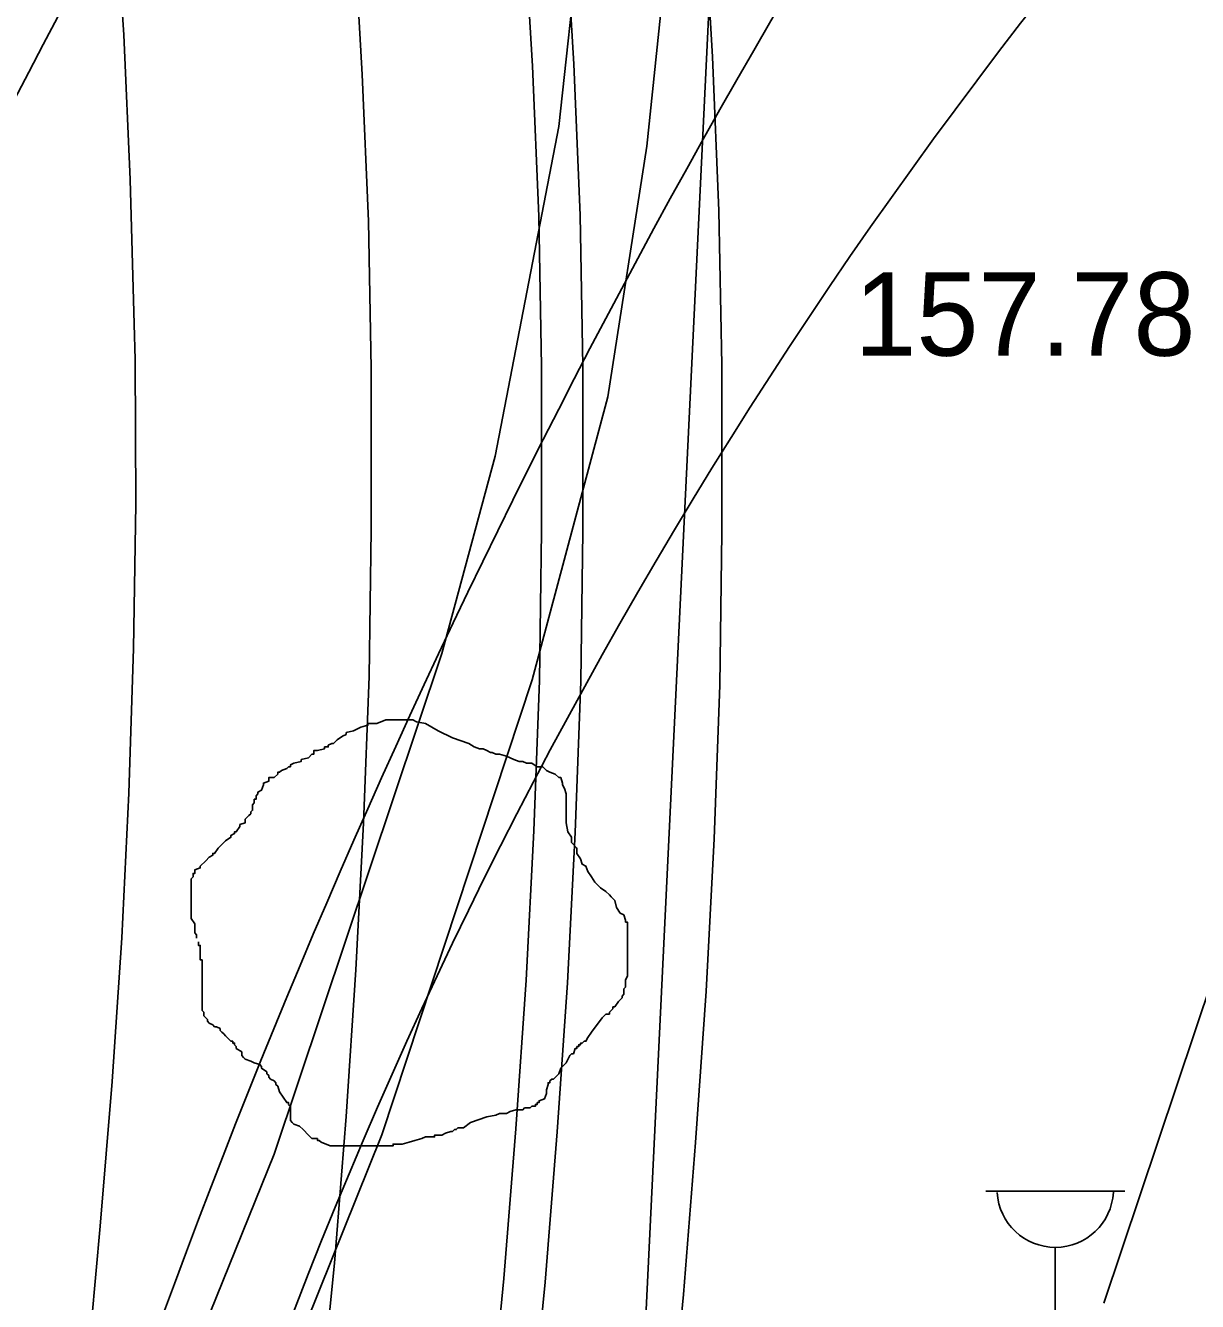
# Model space of a CAD drawing. Extents: x 419101 to 420177, y 4451541 to 4452254.
# Drawn here: x 420009.33 to 420026.2, y 4451762.63 to 4451780.99 of the extents above; entities that cross this region are included whole.
import ezdxf

# ---------------------------------------------------------------- set-up
doc = ezdxf.new("R2010")
doc.units = 0
for name, color, linetype in [('1_PLAN_ONAMA_SINIRI', 7, 'Continuous'), ('3_HALİHAZIR', 7, 'Continuous'), ('Level 3', 7, 'Continuous'), ('Level 53', 7, 'Continuous'), ('Level 60', 7, 'Continuous'), ('Level 62', 7, 'Continuous')]:
    doc.layers.add(name, color=color, linetype=linetype)

msp = doc.modelspace()

# ---------------------------------------------------------------- linework, layer by layer
at = {"layer": '1_PLAN_ONAMA_SINIRI'}
msp.add_lwpolyline([(420014.935, 4451806.635), (420015.517, 4451804.509), (420016.06, 4451802.37), (420016.561, 4451800.211), (420017.021, 4451798.054), (420017.44, 4451795.886), (420017.819, 4451793.708), (420018.156, 4451791.53), (420018.453, 4451789.341), (420018.708, 4451787.143), (420018.924, 4451784.94), (420019.087, 4451782.741), (420019.22, 4451780.539), (420019.312, 4451778.325), (420019.353, 4451776.111), (420019.353, 4451775.877), (420019.353, 4451773.699), (420019.322, 4451771.501), (420019.241, 4451769.293), (420019.128, 4451767.1), (420018.976, 4451764.924), (420018.803, 4451762.736), (420018.589, 4451760.564)], dxfattribs=at)
at = {"layer": '3_HALİHAZIR'}
for p, q in [((420023.152, 4451764.22), (420025.152, 4451764.22)), ((420024.152, 4451759.22), (420024.152, 4451763.413))]:
    msp.add_line(p, q, dxfattribs=at)
for points in [[(420016.621, 4451771.58), (420017.713, 4451775.648), (420018.274, 4451779.257), (420018.774, 4451784.04), (420018.881, 4451787.645), (420018.799, 4451790.462), (420018.477, 4451793.556), (420018.005, 4451796.211), (420017.242, 4451799.526), (420016.183, 4451802.812), (420014.806, 4451806.416)], [(420013.575, 4451805.794), (420014.974, 4451802.119), (420016.247, 4451797.83), (420016.818, 4451795.405), (420017.192, 4451793.19), (420017.398, 4451790.982), (420017.492, 4451785.849), (420017.3, 4451782.229), (420017.008, 4451779.537), (420016.089, 4451774.795), (420015.321, 4451771.955), (420012.91, 4451764.752), (420009.497, 4451756.317)], [(419999.341, 4451748.059), (420001.297, 4451748.021), (420002.65, 4451748.219), (420003.691, 4451748.479), (420005.005, 4451748.984), (420006.332, 4451749.779), (420007.652, 4451750.851), (420008.722, 4451752.099), (420009.536, 4451753.287), (420011.373, 4451757.365), (420014.459, 4451765.031), (420016.621, 4451771.58)], [(420032.799, 4451758.89), (420030.409, 4451763.584), (420028.597, 4451766.992), (420027.875, 4451768.093), (420027.712, 4451768.226), (420027.515, 4451768.324), (420027.26, 4451768.387), (420027.089, 4451768.422), (420026.956, 4451768.381), (420026.844, 4451768.283), (420026.691, 4451768.097), (420026.685, 4451768.074), (420024.85, 4451762.608)]]:
    msp.add_lwpolyline(points, dxfattribs=at)
msp.add_arc((420024.152, 4451764.25), 0.837, 183.298, 356.9072, dxfattribs=at)
at = {"layer": 'Level 3'}
for points in [[(420014.051, 4451770.846), (420014.155, 4451770.898), (420014.258, 4451770.924), (420014.258, 4451770.95), (420014.284, 4451770.95), (420014.31, 4451770.95), (420014.388, 4451770.95), (420014.518, 4451771.002), (420014.622, 4451771.002), (420014.699, 4451771.002), (420014.751, 4451771.002), (420014.829, 4451771.002), (420014.881, 4451771.002), (420014.907, 4451771.002), (420014.959, 4451770.976), (420015.089, 4451770.95), (420015.27, 4451770.846), (420015.478, 4451770.742), (420015.711, 4451770.664), (420015.789, 4451770.612), (420015.867, 4451770.586), (420015.919, 4451770.586), (420015.971, 4451770.56), (420016.022, 4451770.534), (420016.048, 4451770.534), (420016.1, 4451770.508), (420016.152, 4451770.508), (420016.256, 4451770.482), (420016.36, 4451770.43), (420016.437, 4451770.404), (420016.489, 4451770.404), (420016.541, 4451770.378), (420016.593, 4451770.378), (420016.619, 4451770.378), (420016.697, 4451770.327), (420016.775, 4451770.327), (420016.827, 4451770.275), (420016.878, 4451770.249), (420016.956, 4451770.223), (420017.008, 4451770.171), (420017.034, 4451770.171), (420017.06, 4451770.093), (420017.06, 4451770.067), (420017.086, 4451770.015), (420017.112, 4451769.937), (420017.112, 4451769.911), (420017.112, 4451769.833), (420017.112, 4451769.781), (420017.112, 4451769.703), (420017.112, 4451769.677), (420017.112, 4451769.599), (420017.112, 4451769.522), (420017.138, 4451769.392), (420017.19, 4451769.314), (420017.19, 4451769.236), (420017.268, 4451769.158), (420017.268, 4451769.08), (420017.319, 4451769.002), (420017.345, 4451768.924), (420017.397, 4451768.898), (420017.423, 4451768.82), (420017.475, 4451768.742), (420017.527, 4451768.665), (420017.605, 4451768.587), (420017.683, 4451768.535), (420017.734, 4451768.483), (420017.76, 4451768.457), (420017.812, 4451768.405), (420017.838, 4451768.301), (420017.89, 4451768.223), (420017.942, 4451768.197), (420017.968, 4451768.119), (420017.968, 4451768.093), (420017.994, 4451768.093), (420017.994, 4451768.067), (420017.994, 4451768.041), (420017.994, 4451767.989), (420017.994, 4451767.886), (420017.994, 4451767.834), (420017.994, 4451767.756), (420017.994, 4451767.678), (420017.994, 4451767.6), (420017.994, 4451767.522), (420017.994, 4451767.444), (420017.994, 4451767.392), (420017.994, 4451767.314), (420017.968, 4451767.262), (420017.968, 4451767.158), (420017.942, 4451767.132), (420017.942, 4451767.055), (420017.916, 4451767.029), (420017.916, 4451767.003), (420017.864, 4451766.951), (420017.812, 4451766.873), (420017.786, 4451766.873), (420017.786, 4451766.847), (420017.76, 4451766.821), (420017.734, 4451766.795), (420017.734, 4451766.769), (420017.709, 4451766.769), (420017.683, 4451766.769)], [(420011.794, 4451767.86), (420011.794, 4451767.886), (420011.794, 4451767.911), (420011.768, 4451767.937), (420011.768, 4451767.963), (420011.768, 4451767.989), (420011.768, 4451768.015), (420011.768, 4451768.041), (420011.768, 4451768.067), (420011.716, 4451768.145), (420011.716, 4451768.223), (420011.716, 4451768.249), (420011.716, 4451768.327), (420011.716, 4451768.405), (420011.716, 4451768.431), (420011.716, 4451768.457), (420011.716, 4451768.483), (420011.716, 4451768.509), (420011.716, 4451768.535), (420011.716, 4451768.561), (420011.716, 4451768.587), (420011.716, 4451768.613), (420011.716, 4451768.639), (420011.716, 4451768.717), (420011.742, 4451768.742), (420011.742, 4451768.768), (420011.742, 4451768.794), (420011.768, 4451768.794), (420011.768, 4451768.82), (420011.768, 4451768.846), (420011.846, 4451768.872), (420011.846, 4451768.898), (420011.924, 4451768.976), (420011.976, 4451769.028), (420012.027, 4451769.054), (420012.027, 4451769.08), (420012.053, 4451769.08), (420012.105, 4451769.158), (420012.157, 4451769.21), (420012.209, 4451769.262), (420012.287, 4451769.314), (420012.287, 4451769.34), (420012.339, 4451769.366), (420012.339, 4451769.392), (420012.365, 4451769.392), (420012.417, 4451769.47), (420012.417, 4451769.496), (420012.494, 4451769.522), (420012.494, 4451769.547), (420012.494, 4451769.573), (420012.546, 4451769.625), (420012.572, 4451769.651), (420012.572, 4451769.677), (420012.598, 4451769.703), (420012.598, 4451769.729), (420012.598, 4451769.755), (420012.598, 4451769.781), (420012.624, 4451769.807), (420012.624, 4451769.833), (420012.624, 4451769.859), (420012.65, 4451769.859), (420012.65, 4451769.885), (420012.65, 4451769.911), (420012.676, 4451769.937), (420012.676, 4451769.963), (420012.728, 4451769.989), (420012.754, 4451770.067), (420012.754, 4451770.093), (420012.832, 4451770.119), (420012.832, 4451770.145), (420012.832, 4451770.171), (420012.909, 4451770.171), (420012.961, 4451770.223), (420012.961, 4451770.249), (420012.987, 4451770.249), (420013.013, 4451770.275), (420013.091, 4451770.301), (420013.117, 4451770.327), (420013.143, 4451770.327), (420013.143, 4451770.353), (420013.195, 4451770.378), (420013.299, 4451770.404), (420013.299, 4451770.43), (420013.402, 4451770.456), (420013.454, 4451770.508), (420013.48, 4451770.508), (420013.48, 4451770.534), (420013.48, 4451770.56), (420013.532, 4451770.56), (420013.636, 4451770.586), (420013.636, 4451770.612), (420013.662, 4451770.612), (420013.688, 4451770.612), (420013.688, 4451770.638), (420013.74, 4451770.664), (420013.766, 4451770.664), (420013.817, 4451770.716), (420013.895, 4451770.768), (420013.947, 4451770.794), (420013.947, 4451770.82), (420014.051, 4451770.846)], [(420013.74, 4451764.873), (420013.714, 4451764.873), (420013.584, 4451764.925), (420013.558, 4451764.951), (420013.532, 4451764.951), (420013.532, 4451764.977), (420013.454, 4451764.977), (420013.402, 4451765.029), (420013.325, 4451765.107), (420013.273, 4451765.159), (420013.195, 4451765.185), (420013.169, 4451765.211), (420013.143, 4451765.237), (420013.143, 4451765.263), (420013.143, 4451765.341), (420013.143, 4451765.419), (420013.143, 4451765.444), (420013.117, 4451765.47), (420013.117, 4451765.496), (420013.091, 4451765.496), (420013.039, 4451765.574), (420012.987, 4451765.652), (420012.961, 4451765.73), (420012.935, 4451765.756), (420012.935, 4451765.782), (420012.909, 4451765.808), (420012.858, 4451765.834), (420012.832, 4451765.86), (420012.832, 4451765.886), (420012.806, 4451765.912), (420012.806, 4451765.938), (420012.728, 4451765.99), (420012.728, 4451766.016), (420012.702, 4451766.042), (420012.624, 4451766.068), (420012.572, 4451766.094), (420012.494, 4451766.12), (420012.468, 4451766.146), (420012.443, 4451766.172), (420012.443, 4451766.198), (420012.443, 4451766.224), (420012.365, 4451766.275), (420012.365, 4451766.301), (420012.339, 4451766.327), (420012.339, 4451766.353), (420012.313, 4451766.353), (420012.313, 4451766.379), (420012.287, 4451766.379), (420012.261, 4451766.405), (420012.235, 4451766.431), (420012.209, 4451766.457), (420012.183, 4451766.483), (420012.157, 4451766.509), (420012.131, 4451766.535), (420012.131, 4451766.561), (420012.079, 4451766.587), (420012.053, 4451766.587), (420012.027, 4451766.613), (420011.976, 4451766.639), (420011.95, 4451766.665), (420011.95, 4451766.691), (420011.924, 4451766.717), (420011.898, 4451766.743), (420011.898, 4451766.769), (420011.898, 4451766.795), (420011.872, 4451766.821), (420011.872, 4451766.847), (420011.872, 4451766.873), (420011.872, 4451766.951), (420011.872, 4451767.003), (420011.872, 4451767.029), (420011.872, 4451767.055), (420011.872, 4451767.08), (420011.872, 4451767.106), (420011.872, 4451767.132), (420011.872, 4451767.158), (420011.872, 4451767.184), (420011.872, 4451767.21), (420011.872, 4451767.236), (420011.872, 4451767.262), (420011.872, 4451767.288), (420011.872, 4451767.314), (420011.872, 4451767.34), (420011.872, 4451767.366), (420011.872, 4451767.392), (420011.872, 4451767.418), (420011.872, 4451767.496), (420011.872, 4451767.522), (420011.872, 4451767.548), (420011.846, 4451767.548), (420011.846, 4451767.574), (420011.846, 4451767.6), (420011.846, 4451767.626), (420011.846, 4451767.652), (420011.846, 4451767.678), (420011.846, 4451767.704), (420011.846, 4451767.73), (420011.846, 4451767.756), (420011.82, 4451767.756), (420011.82, 4451767.782), (420011.82, 4451767.808)], [(420017.683, 4451766.769), (420017.631, 4451766.717), (420017.475, 4451766.509), (420017.423, 4451766.431), (420017.397, 4451766.379), (420017.371, 4451766.379), (420017.345, 4451766.353), (420017.319, 4451766.353), (420017.319, 4451766.327), (420017.293, 4451766.327), (420017.293, 4451766.301), (420017.268, 4451766.301), (420017.268, 4451766.275), (420017.242, 4451766.275), (420017.216, 4451766.198), (420017.19, 4451766.198), (420017.164, 4451766.172), (420017.112, 4451766.068), (420017.034, 4451765.99), (420017.008, 4451765.912), (420016.93, 4451765.834), (420016.904, 4451765.834), (420016.878, 4451765.808), (420016.878, 4451765.782), (420016.852, 4451765.782), (420016.852, 4451765.756), (420016.827, 4451765.678), (420016.827, 4451765.626), (420016.801, 4451765.548), (420016.723, 4451765.522), (420016.723, 4451765.496), (420016.697, 4451765.496), (420016.697, 4451765.47), (420016.671, 4451765.47), (420016.671, 4451765.444), (420016.645, 4451765.444), (420016.619, 4451765.444), (420016.593, 4451765.419), (420016.567, 4451765.419), (420016.541, 4451765.419), (420016.515, 4451765.419), (420016.489, 4451765.393), (420016.463, 4451765.393), (420016.437, 4451765.393), (420016.411, 4451765.393), (420016.386, 4451765.393), (420016.308, 4451765.367), (420016.256, 4451765.341), (420016.178, 4451765.341), (420016.152, 4451765.341), (420016.1, 4451765.315), (420015.971, 4451765.289), (420015.737, 4451765.211), (420015.633, 4451765.133), (420015.555, 4451765.133), (420015.53, 4451765.107), (420015.504, 4451765.107), (420015.478, 4451765.081), (420015.452, 4451765.081), (420015.374, 4451765.055), (420015.322, 4451765.029), (420015.296, 4451765.029), (420015.27, 4451765.029), (420015.244, 4451765.029), (420015.218, 4451765.029), (420015.218, 4451765.003), (420015.192, 4451765.003), (420015.166, 4451765.003), (420015.089, 4451765.003), (420015.037, 4451764.977), (420014.933, 4451764.951), (420014.855, 4451764.925), (420014.751, 4451764.899), (420014.699, 4451764.899), (420014.673, 4451764.899), (420014.648, 4451764.899), (420014.622, 4451764.899), (420014.622, 4451764.873), (420014.596, 4451764.873), (420014.57, 4451764.873), (420014.544, 4451764.873), (420014.518, 4451764.873), (420014.492, 4451764.873), (420014.466, 4451764.873), (420014.44, 4451764.873), (420014.414, 4451764.873), (420014.388, 4451764.873), (420014.31, 4451764.873), (420014.258, 4451764.873), (420014.181, 4451764.873), (420014.129, 4451764.873), (420014.103, 4451764.873), (420014.077, 4451764.873), (420014.025, 4451764.873), (420013.947, 4451764.873), (420013.921, 4451764.873), (420013.869, 4451764.873), (420013.843, 4451764.873), (420013.791, 4451764.873), (420013.766, 4451764.873), (420013.74, 4451764.873)]]:
    msp.add_lwpolyline(points, dxfattribs=at)
at = {"layer": 'Level 53'}
for points in [[(420009.477, 4451807.287), (420010.077, 4451805.267), (420010.637, 4451803.227), (420011.157, 4451801.177), (420011.637, 4451799.117), (420012.077, 4451797.047), (420012.477, 4451794.977), (420012.837, 4451792.887), (420013.157, 4451790.797), (420013.447, 4451788.707), (420013.687, 4451786.607), (420013.887, 4451784.507), (420014.057, 4451782.397), (420014.177, 4451780.287), (420014.267, 4451778.177), (420014.307, 4451776.057), (420014.307, 4451775.857), (420014.307, 4451773.737), (420014.277, 4451771.627), (420014.197, 4451769.517), (420014.087, 4451767.407), (420013.947, 4451765.297), (420013.777, 4451763.186), (420013.567, 4451761.086)], [(420013.01, 4451806.089), (420013.583, 4451803.999), (420014.115, 4451801.897), (420014.608, 4451799.776), (420015.06, 4451797.656), (420015.472, 4451795.524), (420015.844, 4451793.384), (420016.176, 4451791.243), (420016.468, 4451789.091), (420016.719, 4451786.93), (420016.93, 4451784.768), (420017.091, 4451782.607), (420017.221, 4451780.437), (420017.312, 4451778.265), (420017.352, 4451776.093), (420017.352, 4451775.877), (420017.352, 4451773.713), (420017.322, 4451771.552), (420017.242, 4451769.381), (420017.131, 4451767.221), (420016.981, 4451765.073), (420016.81, 4451762.913), (420016.599, 4451760.774)], [(420012.437, 4451805.927), (420013.007, 4451803.847), (420013.537, 4451801.757), (420014.027, 4451799.647), (420014.477, 4451797.537), (420014.887, 4451795.417), (420015.257, 4451793.287), (420015.587, 4451791.157), (420015.877, 4451789.017), (420016.127, 4451786.867), (420016.337, 4451784.717), (420016.497, 4451782.567), (420016.627, 4451780.407), (420016.717, 4451778.247), (420016.757, 4451776.087), (420016.757, 4451775.877), (420016.757, 4451773.717), (420016.727, 4451771.567), (420016.647, 4451769.407), (420016.537, 4451767.257), (420016.387, 4451765.117), (420016.217, 4451762.966), (420016.007, 4451760.836)], [(420006.497, 4451805.407), (420007.067, 4451803.407), (420007.597, 4451801.397), (420008.087, 4451799.377), (420008.537, 4451797.347), (420008.957, 4451795.307), (420009.327, 4451793.257), (420009.667, 4451791.207), (420009.957, 4451789.147), (420010.217, 4451787.077), (420010.427, 4451785.007), (420010.607, 4451782.937), (420010.747, 4451780.857), (420010.837, 4451778.777), (420010.897, 4451776.697), (420010.907, 4451776.187), (420010.917, 4451774.107), (420010.887, 4451772.027), (420010.817, 4451769.947), (420010.717, 4451767.867), (420010.577, 4451765.797), (420010.407, 4451763.716), (420010.217, 4451761.646)]]:
    msp.add_lwpolyline(points, dxfattribs=at)
at = {"layer": 'Level 60'}
msp.add_line((420019.351, 4451785.026), (420018.232, 4451761.888), dxfattribs=at)
at = {"layer": 'Level 62'}
for centre, radius, start, end in [((420121.033, 4451722.239), 116.858, 129.83653, 160.61008), ((420121.033, 4451722.239), 125.858, 136.25666, 162.61421), ((420081.426, 4451736.195), 73.126, 137.28812, 163.37605)]:
    msp.add_arc(centre, radius, start, end, dxfattribs=at)

# ---------------------------------------------------------------- texts
at = {"layer": '3_HALİHAZIR'}
msp.add_text('157.78 ', height=1.2, rotation=359.9971, dxfattribs=at).set_placement((420021.261, 4451776.242))

doc.saveas('drawing.dxf')
